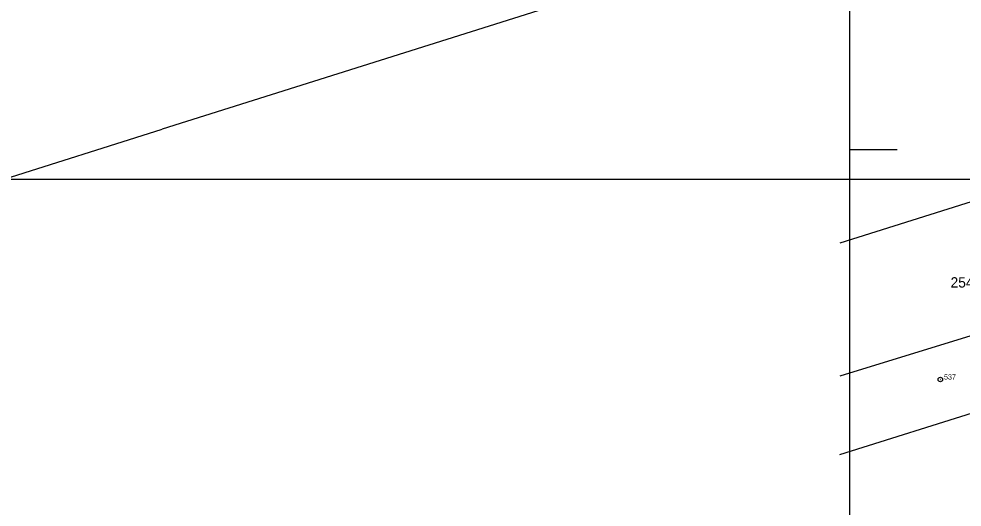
# Model space of a CAD drawing. Extents: x -565346 to -564154, y -1097386 to -1095620.
# Drawn here: x -564724.3 to -564414.8, y -1096024.1 to -1095864 of the extents above; entities that cross this region are included whole.
import ezdxf

# ---------------------------------------------------------------- set-up
doc = ezdxf.new("R2010")
doc.units = 0
for name, color, linetype in [('Vrstva 1', 7, 'Continuous'), ('Vrstva 17', 7, 'Continuous'), ('Vrstva 18', 7, 'Continuous'), ('Vrstva 24', 7, 'Continuous'), ('Vrstva 63', 7, 'Continuous')]:
    doc.layers.add(name, color=color, linetype=linetype)

msp = doc.modelspace()

# ---------------------------------------------------------------- linework, layer by layer
at = {"layer": 'Vrstva 1'}
for p, q in [((-564510.24, -1095847.52), (-564677.35, -1095900.18)), ((-564741.28, -1095920.32), (-564677.35, -1095900.18)), ((-564338.84, -1095900.99), (-564454.91, -1095937.56)), ((-564337.06, -1095944.99), (-564454.95, -1095981.15)), ((-564335.33, -1095969.31), (-564454.98, -1096006.99))]:
    msp.add_line(p, q, dxfattribs=at)
at = {"layer": 'Vrstva 24'}
for radius in [0.75, 0.0327]:
    msp.add_circle((-564421.91, -1095982.29), radius, dxfattribs=at)
at = {"layer": 'Vrstva 63'}
for p, q in [((-564451.77, -1095619.74), (-564451.77, -1097376.91)), ((-564436.12, -1095906.91), (-564451.77, -1095906.91)), ((-564154.77, -1095916.74), (-565342.77, -1095916.74))]:
    msp.add_line(p, q, dxfattribs=at)

# ---------------------------------------------------------------- texts
at = {"layer": 'Vrstva 17'}
msp.add_text('537', height=1.7, dxfattribs=at).set_placement((-564420.72, -1095982.28))
at = {"layer": 'Vrstva 18'}
msp.add_text('2544', height=3.4, dxfattribs=at).set_placement((-564418.59, -1095952.13))

doc.saveas('drawing.dxf')
